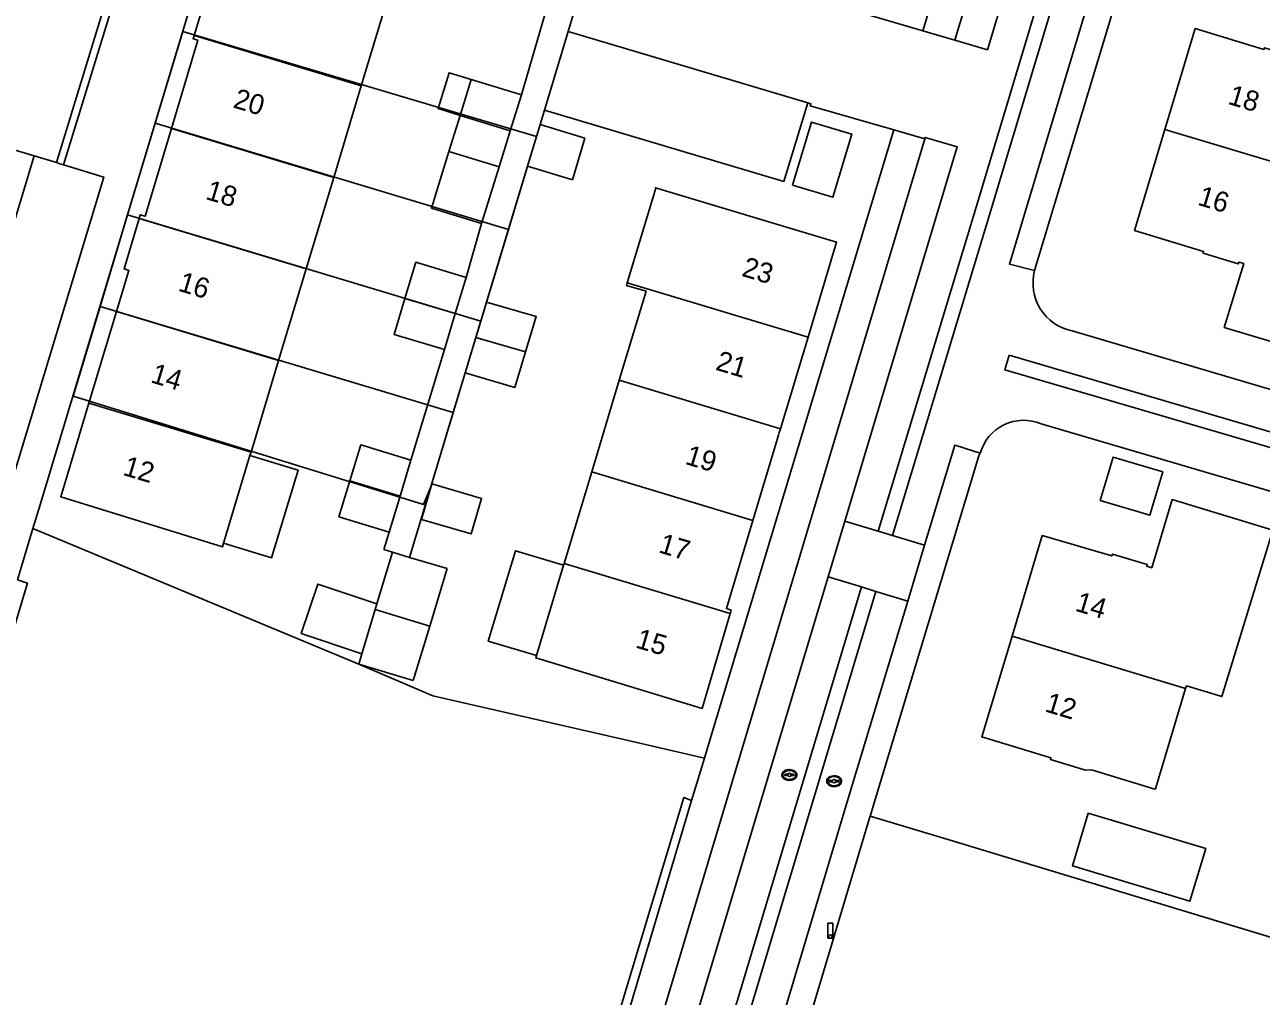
# Model space of a CAD drawing. Extents: x 194485 to 197793, y 468269 to 470822.
# Drawn here: x 197256.1 to 197329.8, y 468606.2 to 468664.1 of the extents above; entities that cross this region are included whole.
import ezdxf

# ---------------------------------------------------------------- set-up
doc = ezdxf.new("R2010")
doc.units = 0
for name, color, linetype in [('BGT grensvlak gebouwinstallatie plus 1', 7, 'Continuous'), ('BGT grensvlak onbegroeid terreindeel', 7, 'Continuous'), ('BGT grensvlak ondersteunend wegdeel', 7, 'Continuous'), ('BGT grensvlak pand op maaiveld', 7, 'Continuous'), ('BGT grensvlak pand op maaiveld LR', 7, 'Continuous'), ('BGT grensvlak vegetatieobject', 7, 'Continuous'), ('BGT grensvlak wegdeel', 7, 'Continuous'), ('BGT lijnelement scheiding muur', 7, 'Continuous'), ('BGT puntobject paal lichtmast', 7, 'Continuous'), ('BGT puntobject put inspectie- rioolput', 7, 'Continuous'), ('BGT tekst huisnummerreeks', 7, 'Continuous'), ('GEM grensvlak WOZ_BRK percelen', 7, 'Continuous')]:
    doc.layers.add(name, color=color, linetype=linetype)

msp = doc.modelspace()

# ---------------------------------------------------------------- linework, layer by layer
at = {"layer": 'BGT grensvlak gebouwinstallatie plus 1'}
for p, q in [((197286.817, 468658.139), (197286.066, 468655.649)), ((197289.497, 468657.33), (197286.817, 468658.139)), ((197289.497, 468657.33), (197288.746, 468654.841)), ((197288.746, 468654.841), (197286.066, 468655.649)), ((197276.985, 468629.218), (197276.19, 468626.576)), ((197279.261, 468624.982), (197280.241, 468628.238)), ((197276.19, 468626.576), (197276.005, 468625.962)), ((197276.005, 468625.962), (197279.261, 468624.982))]:
    msp.add_line(p, q, dxfattribs=at)
for points in [[(197282.045, 468658.673), (197280.733, 468659.081), (197281.398, 468661.22), (197282.71, 468660.812)], [(197281.38, 468656.534), (197280.341, 468653.143), (197283.334, 468652.226), (197284.373, 468655.617)], [(197269.52, 468638.394), (197272.388, 468637.531), (197270.815, 468632.307), (197267.948, 468633.17)], [(197320.223, 468635.714), (197323.175, 468634.842), (197323.941, 468637.435), (197320.989, 468638.306), (197320.223, 468635.714)], [(197288.224, 468631.86), (197285.352, 468632.725), (197283.731, 468627.338), (197286.602, 468626.473)], [(197276.19, 468626.576), (197272.574, 468627.787), (197273.563, 468630.743), (197277.089, 468629.562)], [(197319.506, 468617.085), (197326.513, 468614.977), (197325.567, 468611.835), (197318.56, 468613.943), (197319.506, 468617.085)]]:
    msp.add_lwpolyline(points, dxfattribs=at)
at = {"layer": 'BGT grensvlak onbegroeid terreindeel'}
for p, q in [((197291.816, 468621.464), (197296.624, 468620.365)), ((197306.493, 468616.898), (197311.278, 468615.476))]:
    msp.add_line(p, q, dxfattribs=at)
at = {"layer": 'BGT grensvlak ondersteunend wegdeel'}
msp.add_line((197250.958, 468637.635), (197256.66, 468656.261), dxfattribs=at)
at = {"layer": 'BGT grensvlak pand op maaiveld'}
for p, q in [((197274.514, 468654.986), (197276.157, 468660.445)), ((197282.71, 468660.812), (197282.045, 468658.673)), ((197285.703, 468659.895), (197282.71, 468660.812)), ((197285.703, 468659.895), (197285.038, 468657.756)), ((197281.38, 468656.534), (197282.045, 468658.673)), ((197285.038, 468657.756), (197284.373, 468655.617)), ((197284.373, 468655.617), (197281.38, 468656.534)), ((197272.871, 468649.528), (197274.514, 468654.986)), ((197271.228, 468644.07), (197272.871, 468649.528)), ((197282.409, 468649.019), (197281.763, 468646.867)), ((197261.56, 468646.979), (197259.917, 468641.52)), ((197281.763, 468646.867), (197281.117, 468644.715)), ((197282.989, 468645.442), (197283.625, 468647.551)), ((197282.354, 468643.333), (197282.989, 468645.442)), ((197301.149, 468639.997), (197302.794, 468645.454)), ((197269.586, 468638.612), (197271.228, 468644.07)), ((197289.899, 468637.43), (197291.541, 468642.888)), ((197267.948, 468633.17), (197269.52, 468638.394)), ((197269.52, 468638.394), (197269.586, 468638.612)), ((197279.119, 468638.118), (197278.471, 468635.975)), ((197289.899, 468637.43), (197288.257, 468631.971)), ((197275.476, 468636.892), (197274.827, 468634.749)), ((197278.471, 468635.975), (197277.822, 468633.832)), ((197274.827, 468634.749), (197277.822, 468633.832)), ((197278.015, 468632.638), (197277.089, 468629.562)), ((197278.015, 468632.638), (197279.03, 468632.333)), ((197279.03, 468632.333), (197281.271, 468631.659)), ((197281.271, 468631.659), (197280.241, 468628.238)), ((197288.224, 468631.86), (197286.602, 468626.473)), ((197288.257, 468631.971), (197288.224, 468631.86)), ((197277.089, 468629.562), (197276.985, 468629.218)), ((197276.985, 468629.218), (197280.241, 468628.238))]:
    msp.add_line(p, q, dxfattribs=at)
for points in [[(197266.188, 468663.443), (197267.906, 468669.12), (197277.877, 468666.161), (197276.157, 468660.445)], [(197324.069, 468657.836), (197325.874, 468663.853), (197329.978, 468662.608), (197330.014, 468662.712), (197332.11, 468662.083), (197332.083, 468661.98), (197332.48, 468661.86)], [(197266.188, 468663.443), (197266.129, 468663.247), (197266.409, 468663.163), (197264.834, 468657.898)], [(197264.834, 468657.898), (197263.269, 468652.666), (197262.981, 468652.752), (197262.913, 468652.524)], [(197301.873, 468654.517), (197304.283, 468653.8), (197305.406, 468657.567), (197302.996, 468658.284), (197301.873, 468654.517)], [(197335.654, 468650.619), (197333.737, 468644.215), (197327.611, 468646.038), (197328.772, 468649.843), (197328.476, 468649.926), (197328.444, 468649.824), (197326.35, 468650.473), (197326.382, 468650.566), (197322.263, 468651.819), (197324.069, 468657.836)], [(197302.794, 468645.454), (197304.5, 468651.112), (197293.693, 468654.364), (197293.729, 468654.347), (197292.012, 468648.699)], [(197262.913, 468652.524), (197262.012, 468649.528), (197262.301, 468649.441), (197261.56, 468646.979)], [(197278.765, 468647.767), (197279.411, 468649.919), (197282.409, 468649.019)], [(197291.541, 468642.888), (197293.137, 468648.191), (197291.965, 468648.544), (197292.012, 468648.699)], [(197281.117, 468644.715), (197278.119, 468645.615), (197278.765, 468647.767)], [(197283.625, 468647.551), (197286.594, 468646.688), (197285.957, 468644.574)], [(197285.957, 468644.574), (197285.32, 468642.46), (197282.354, 468643.333)], [(197259.917, 468641.52), (197258.238, 468635.941), (197267.885, 468632.961), (197267.948, 468633.17)], [(197299.508, 468634.538), (197301.034, 468639.618), (197301.084, 468639.781), (197301.149, 468639.997)], [(197275.476, 468636.892), (197276.124, 468639.035), (197279.119, 468638.118)], [(197279.742, 468634.597), (197280.364, 468636.707), (197283.333, 468635.844), (197282.711, 468633.734), (197279.742, 468634.597)], [(197314.958, 468627.632), (197316.76, 468633.633), (197320.907, 468632.414), (197320.942, 468632.531), (197323.022, 468631.901), (197322.992, 468631.802), (197323.291, 468631.712), (197324.504, 468635.775), (197330.504, 468633.957), (197327.474, 468624.03), (197325.354, 468624.672), (197325.309, 468624.523)], [(197299.508, 468634.538), (197297.927, 468629.275), (197298.212, 468629.189), (197298.154, 468628.993)], [(197286.602, 468626.473), (197286.561, 468626.336), (197296.484, 468623.324), (197298.154, 468628.993)], [(197325.309, 468624.523), (197323.508, 468618.537), (197323.478, 468618.513), (197319.698, 468619.656), (197319.342, 468619.647), (197317.247, 468620.288), (197317.272, 468620.385), (197313.156, 468621.63), (197314.958, 468627.632)]]:
    msp.add_lwpolyline(points, dxfattribs=at)
at = {"layer": 'BGT grensvlak pand op maaiveld LR'}
for p, q in [((197266.188, 468663.443), (197276.157, 468660.445)), ((197282.045, 468658.673), (197285.038, 468657.756)), ((197274.514, 468654.986), (197264.834, 468657.898)), ((197334.391, 468654.739), (197324.069, 468657.836)), ((197262.913, 468652.524), (197272.871, 468649.528)), ((197292.012, 468648.699), (197302.794, 468645.454)), ((197278.765, 468647.767), (197281.763, 468646.867)), ((197271.228, 468644.07), (197261.56, 468646.979)), ((197285.957, 468644.574), (197282.989, 468645.442)), ((197291.541, 468642.888), (197301.149, 468639.997)), ((197259.917, 468641.52), (197269.586, 468638.612)), ((197289.899, 468637.43), (197299.508, 468634.538)), ((197275.476, 468636.892), (197278.471, 468635.975)), ((197288.257, 468631.971), (197298.154, 468628.993)), ((197325.309, 468624.523), (197314.958, 468627.632))]:
    msp.add_line(p, q, dxfattribs=at)
at = {"layer": 'BGT grensvlak vegetatieobject'}
for points in [[(197252.134, 468619.291), (197252.7, 468619.023), (197256.251, 468630.798), (197255.652, 468630.982)], [(197286.668, 468587.084), (197286.158, 468587.317), (197295.381, 468618.018), (197295.845, 468617.837)]]:
    msp.add_lwpolyline(points, dxfattribs=at)
at = {"layer": 'BGT grensvlak wegdeel'}
for p, q in [((197309.643, 468663.714), (197322.545, 468706.517)), ((197257.978, 468655.861), (197263.871, 468675.06)), ((197258.399, 468655.733), (197264.292, 468674.932)), ((197267.949, 468671.813), (197256.923, 468635.205)), ((197290.236, 468669.47), (197288.489, 468663.678)), ((197322.257, 468669.171), (197316.308, 468649.424)), ((197304.684, 468665.163), (197309.643, 468663.714)), ((197288.489, 468663.678), (197287.076, 468658.998)), ((197302.779, 468659.419), (197288.489, 468663.678)), ((197309.643, 468663.714), (197311.557, 468663.155)), ((197287.076, 468658.998), (197286.817, 468658.139)), ((197307.908, 468657.82), (197302.93, 468659.252)), ((197288.182, 468585.298), (197309.757, 468657.288)), ((197307.908, 468657.82), (197309.757, 468657.288)), ((197256.66, 468656.261), (197257.978, 468655.861)), ((197257.978, 468655.861), (197258.189, 468655.797)), ((197258.189, 468655.797), (197258.399, 468655.733)), ((197286.066, 468655.649), (197279.03, 468632.333)), ((197279.119, 468638.118), (197281.117, 468644.715)), ((197338.907, 468637.312), (197314.789, 468644.375)), ((197306.493, 468616.898), (197312.989, 468638.384)), ((197313.059, 468638.534), (197312.989, 468638.384)), ((197304.998, 468634.493), (197304.003, 468631.176)), ((197304.998, 468634.493), (197306.977, 468633.892)), ((197256.574, 468634.044), (197255.652, 468630.982)), ((197277.822, 468633.832), (197277.507, 468632.791)), ((197306.977, 468633.892), (197307.838, 468633.63)), ((197307.838, 468633.63), (197309.739, 468633.052)), ((197309.739, 468633.052), (197308.754, 468629.718)), ((197277.507, 468632.791), (197278.015, 468632.638)), ((197304.003, 468631.176), (197289.25, 468582.016)), ((197304.003, 468631.176), (197305.98, 468630.569)), ((197305.98, 468630.569), (197290.325, 468578.437)), ((197306.84, 468630.305), (197291.132, 468577.993)), ((197305.98, 468630.569), (197306.84, 468630.305)), ((197306.84, 468630.305), (197308.754, 468629.718)), ((197296.624, 468620.365), (197295.845, 468617.837)), ((197295.845, 468617.837), (197286.668, 468587.084))]:
    msp.add_line(p, q, dxfattribs=at)
for points in [[(197325.927, 468705.049), (197323.804, 468703.879), (197318.385, 468685.834), (197311.557, 468663.155)], [(197321.703, 468689.876), (197313.496, 468662.588), (197311.557, 468663.155)], [(197323.653, 468689.281), (197312.814, 468653.201), (197307.825, 468636.717), (197306.977, 468633.892)], [(197324.514, 468689.019), (197313.676, 468652.942), (197308.687, 468636.457), (197307.838, 468633.63)], [(197285.703, 468659.895), (197287.449, 468665.868), (197267.949, 468671.813)], [(197316.308, 468649.424), (197314.804, 468649.811), (197320.757, 468669.61), (197320.852, 468669.598), (197322.257, 468669.171)], [(197307.908, 468657.82), (197296.95, 468621.424), (197296.624, 468620.365)], [(197309.757, 468657.288), (197309.779, 468657.361), (197311.691, 468656.795), (197304.998, 468634.493)], [(197256.66, 468656.261), (197255.122, 468656.729), (197249.519, 468638.077), (197250.958, 468637.635)], [(197258.399, 468655.733), (197260.807, 468655.002), (197255.184, 468636.396), (197250.958, 468637.635)], [(197282.409, 468649.019), (197283.334, 468652.226), (197284.373, 468655.617)], [(197318.541, 468645.835), (197339.462, 468639.654), (197339.601, 468639.629), (197338.907, 468637.312)], [(197338.648, 468636.45), (197314.536, 468643.512), (197314.789, 468644.375)], [(197338.648, 468636.45), (197337.93, 468634.052), (197316.691, 468640.293)], [(197313.059, 468638.534), (197311.637, 468638.993), (197311.54, 468639.013), (197309.739, 468633.052)], [(197308.754, 468629.718), (197305.198, 468617.95), (197293.502, 468578.895)], [(197302.268, 468602.775), (197306.441, 468616.725), (197306.493, 468616.898)]]:
    msp.add_lwpolyline(points, dxfattribs=at)
for centre, radius, start, end in [((197319.103, 468648.674), 2.894, 164.9714, 258.8066), ((197315.652, 468637.809), 2.693, 67.3039, 164.37849)]:
    msp.add_arc(centre, radius, start, end, dxfattribs=at)
at = {"layer": 'BGT lijnelement scheiding muur'}
msp.add_line((197256.574, 468634.044), (197256.923, 468635.205), dxfattribs=at)
for points in [[(197287.076, 468658.998), (197301.346, 468654.745), (197302.779, 468659.419)], [(197302.779, 468659.419), (197302.964, 468659.366), (197302.93, 468659.252)], [(197276.005, 468625.962), (197272.577, 468627.404), (197256.574, 468634.044)], [(197276.005, 468625.962), (197280.432, 468624.069), (197291.816, 468621.464)], [(197362.307, 468609.575), (197330.627, 468609.606), (197311.278, 468615.476)]]:
    msp.add_lwpolyline(points, dxfattribs=at)
at = {"layer": 'BGT puntobject paal lichtmast'}
for points in [[(197304.282, 468610.531), (197303.982, 468610.531), (197303.982, 468609.631), (197304.132, 468609.631)], [(197304.132, 468609.631), (197304.282, 468609.631), (197304.282, 468610.531)]]:
    msp.add_lwpolyline(points, dxfattribs=at)
for start, end in [(0, 180), (0, 180), (180, 0), (180, 270), (270, 0)]:
    msp.add_arc((197304.132, 468609.731), 0.1, start, end, dxfattribs=at)
at = {"layer": 'BGT puntobject put inspectie- rioolput'}
for p, q in [((197301.589, 468619.398), (197301.432, 468619.398)), ((197301.432, 468619.323), (197301.589, 468619.323)), ((197301.932, 468619.398), (197301.775, 468619.398)), ((197301.775, 468619.323), (197301.932, 468619.323)), ((197304.255, 468619.028), (197304.098, 468619.028)), ((197304.098, 468618.953), (197304.255, 468618.953)), ((197304.598, 468619.028), (197304.441, 468619.028)), ((197304.441, 468618.953), (197304.598, 468618.953))]:
    msp.add_line(p, q, dxfattribs=at)
for centre, radius, start, end in [((197301.432, 468619.36), 0.0375, 90, 270), ((197301.682, 468619.36), 0.1, 0, 180), ((197301.682, 468619.36), 0.1, 157.97569, 180), ((197301.682, 468619.36), 0.1, 180, 202.02431), ((197301.682, 468619.36), 0.1, 180, 0), ((197301.682, 468619.36), 0.1, 0, 22.02431), ((197301.682, 468619.36), 0.1, 337.97569, 0), ((197301.932, 468619.36), 0.0375, 270, 90), ((197304.098, 468618.99), 0.0375, 90, 270), ((197304.348, 468618.99), 0.1, 0, 180), ((197304.348, 468618.99), 0.1, 157.97569, 180), ((197304.348, 468618.99), 0.1, 180, 202.02431), ((197304.348, 468618.99), 0.1, 180, 0), ((197304.348, 468618.99), 0.1, 0, 22.02431), ((197304.348, 468618.99), 0.1, 337.97569, 0), ((197304.598, 468618.99), 0.0375, 270, 90)]:
    msp.add_arc(centre, radius, start, end, dxfattribs=at)
for centre in [(197301.682, 468619.36), (197304.348, 468618.99)]:
    msp.add_ellipse(centre, major_axis=(0.392, 0), ratio=0.689655, dxfattribs=at)
for points in [[(197302.124, 468619.36), (197302.124, 468619.403), (197302.112, 468619.447), (197302.046, 468619.561), (197301.965, 468619.618), (197301.773, 468619.683), (197301.663, 468619.689), (197301.46, 468619.648), (197301.369, 468619.601), (197301.266, 468619.484), (197301.241, 468619.424), (197301.239, 468619.302), (197301.263, 468619.241), (197301.347, 468619.142), (197301.406, 468619.103), (197301.585, 468619.035), (197301.719, 468619.028), (197301.952, 468619.09), (197302.052, 468619.159), (197302.115, 468619.284), (197302.124, 468619.322), (197302.124, 468619.36)], [(197304.79, 468618.99), (197304.79, 468619.033), (197304.778, 468619.077), (197304.712, 468619.191), (197304.631, 468619.248), (197304.439, 468619.313), (197304.329, 468619.319), (197304.126, 468619.278), (197304.035, 468619.231), (197303.932, 468619.114), (197303.907, 468619.054), (197303.905, 468618.932), (197303.929, 468618.871), (197304.013, 468618.772), (197304.072, 468618.733), (197304.251, 468618.665), (197304.385, 468618.658), (197304.618, 468618.72), (197304.718, 468618.789), (197304.781, 468618.914), (197304.79, 468618.952), (197304.79, 468618.99)]]:
    msp.add_open_spline(points, degree=3, dxfattribs=at)
at = {"layer": 'GEM grensvlak WOZ_BRK percelen'}
for p, q in [((197263.867, 468658.212), (197262.226, 468652.753)), ((197284.934, 468651.874), (197263.867, 468658.212)), ((197262.226, 468652.753), (197260.585, 468647.295)), ((197283.288, 468646.417), (197262.226, 468652.753)), ((197283.288, 468646.417), (197284.934, 468651.874)), ((197281.642, 468640.959), (197260.585, 468647.295)), ((197281.642, 468640.959), (197283.288, 468646.417))]:
    msp.add_line(p, q, dxfattribs=at)
for points in [[(197284.934, 468651.874), (197286.606, 468657.419), (197265.51, 468663.678), (197263.867, 468658.212)], [(197281.642, 468640.959), (197280.307, 468636.535), (197279.878, 468635.474), (197258.973, 468641.932), (197260.585, 468647.295)]]:
    msp.add_lwpolyline(points, dxfattribs=at)

# ---------------------------------------------------------------- texts
at = {"layer": 'BGT tekst huisnummerreeks'}
for s, rotation, p in [('20', 343.3, (197268.456, 468659.164)), ('18', 343.3, (197327.773, 468659.377)), ('18', 343.3, (197266.82, 468653.703)), ('16', 343.3, (197325.968, 468653.36)), ('23', 343.2, (197298.788, 468649.122)), ('16', 343.3, (197265.182, 468648.239)), ('21', 343.2, (197297.224, 468643.53)), ('14', 343.2, (197263.542, 468642.78)), ('19', 343.3, (197295.41, 468637.911)), ('12', 343.3, (197261.885, 468637.258)), ('17', 343.3, (197293.828, 468632.641)), ('14', 343.3, (197318.664, 468629.163)), ('15', 343.6, (197292.451, 468626.967)), ('12', 343.3, (197316.865, 468623.161))]:
    msp.add_text(s, height=1.2, rotation=rotation, dxfattribs=at).set_placement(p)

doc.saveas('drawing.dxf')
